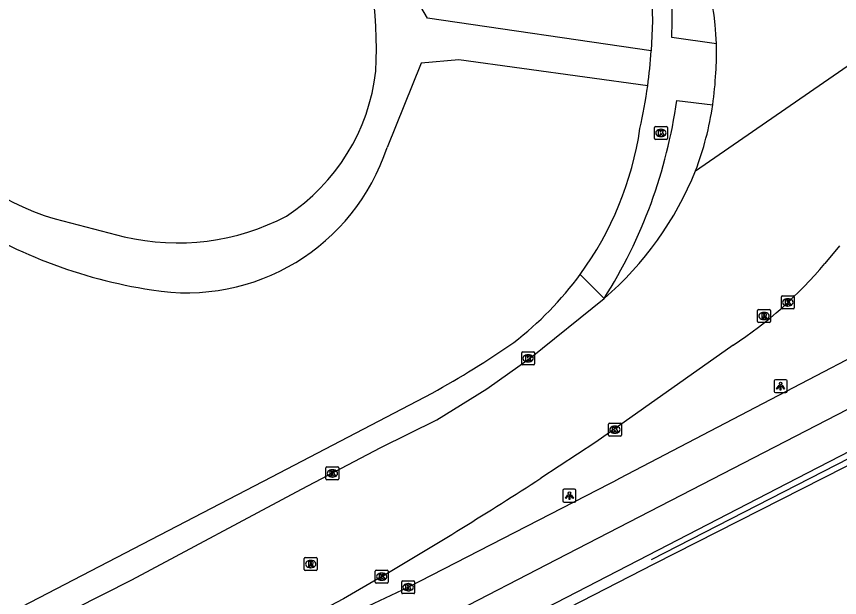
# Model space of a CAD drawing. Extents: x 158797 to 159887, y 384318 to 385255.
# Drawn here: x 159763.1 to 159826.7, y 384490.8 to 384535.7 of the extents above; entities that cross this region are included whole.
import ezdxf

# ---------------------------------------------------------------- set-up
doc = ezdxf.new("R2010")
doc.units = 0
for name, color, linetype in [('IMGEO_Hek', 7, 'Continuous'), ('IMGEO_Kolk', 7, 'Continuous'), ('IMGEO_Lichtpunt', 7, 'Continuous'), ('IMGEO_Rijbaan_lokaal_open', 7, 'Continuous'), ('IMGEO_Rijbaan_regionaal_gesloten', 7, 'Continuous'), ('IMGEO_Rioolput', 7, 'Continuous'), ('IMGEO_Voetpad_halfverhard', 7, 'Continuous'), ('IMGEO_Voetpad_open', 7, 'Continuous')]:
    doc.layers.add(name, color=color, linetype=linetype)

msp = doc.modelspace()

# ---------------------------------------------------------------- linework, layer by layer
at = {"layer": 'IMGEO_Hek'}
msp.add_lwpolyline([(159812.174, 384493.707), (159824.446, 384500), (159883.08, 384530.068)], dxfattribs=at)
at = {"layer": 'IMGEO_Kolk'}
for p, q in [((159812.416, 384526.288), (159812.416, 384527.14)), ((159812.491, 384527.214), (159813.343, 384527.214)), ((159813.417, 384527.14), (159813.417, 384526.288)), ((159812.904, 384526.994), (159812.929, 384526.994)), ((159813.343, 384526.214), (159812.491, 384526.214)), ((159812.927, 384526.434), (159812.902, 384526.434)), ((159822.226, 384513.177), (159822.226, 384514.029)), ((159822.301, 384514.103), (159823.153, 384514.103)), ((159822.714, 384513.883), (159822.739, 384513.883)), ((159823.227, 384514.029), (159823.227, 384513.177)), ((159822.737, 384513.323), (159822.712, 384513.323)), ((159823.153, 384513.103), (159822.301, 384513.103)), ((159802.144, 384508.851), (159802.144, 384509.703)), ((159802.219, 384509.777), (159803.071, 384509.777)), ((159802.632, 384509.557), (159802.657, 384509.557)), ((159803.145, 384509.703), (159803.145, 384508.851)), ((159803.071, 384508.777), (159802.219, 384508.777)), ((159802.655, 384508.997), (159802.63, 384508.997)), ((159808.925, 384504.264), (159809.777, 384504.264)), ((159808.85, 384503.338), (159808.85, 384504.19)), ((159809.338, 384504.044), (159809.363, 384504.044)), ((159809.851, 384504.19), (159809.851, 384503.338)), ((159809.777, 384503.264), (159808.925, 384503.264)), ((159809.361, 384503.484), (159809.336, 384503.484)), ((159787.003, 384499.949), (159787.003, 384500.801)), ((159787.078, 384500.875), (159787.93, 384500.875)), ((159787.491, 384500.655), (159787.516, 384500.655)), ((159788.004, 384500.801), (159788.004, 384499.949)), ((159787.93, 384499.875), (159787.078, 384499.875)), ((159787.514, 384500.095), (159787.489, 384500.095)), ((159790.819, 384491.969), (159790.819, 384492.821)), ((159790.894, 384492.895), (159791.746, 384492.895)), ((159791.82, 384492.821), (159791.82, 384491.969)), ((159791.33, 384492.115), (159791.305, 384492.115)), ((159791.307, 384492.675), (159791.332, 384492.675)), ((159791.746, 384491.895), (159790.894, 384491.895)), ((159792.864, 384491.152), (159792.864, 384492.004)), ((159792.939, 384492.078), (159793.791, 384492.078)), ((159793.352, 384491.858), (159793.377, 384491.858)), ((159793.865, 384492.004), (159793.865, 384491.152)), ((159793.791, 384491.078), (159792.939, 384491.078)), ((159793.375, 384491.298), (159793.35, 384491.298))]:
    msp.add_line(p, q, dxfattribs=at)
for points in [[(159812.416, 384526.288), (159812.416, 384527.14)], [(159812.491, 384527.214), (159813.343, 384527.214)], [(159813.417, 384527.14), (159813.417, 384526.288)], [(159812.737, 384526.914), (159812.86, 384526.914), (159812.86, 384526.763), (159812.99, 384526.914), (159813.154, 384526.914), (159813.008, 384526.763), (159813.161, 384526.514), (159813.009, 384526.514), (159812.924, 384526.678), (159812.86, 384526.611), (159812.86, 384526.514), (159812.737, 384526.514), (159812.737, 384526.914)], [(159813.343, 384526.214), (159812.491, 384526.214)], [(159822.226, 384513.177), (159822.226, 384514.029)], [(159822.301, 384514.103), (159823.153, 384514.103)], [(159822.547, 384513.803), (159822.67, 384513.803), (159822.67, 384513.652), (159822.8, 384513.803), (159822.964, 384513.803), (159822.818, 384513.652), (159822.971, 384513.403), (159822.819, 384513.403), (159822.734, 384513.567), (159822.67, 384513.5), (159822.67, 384513.403), (159822.547, 384513.403), (159822.547, 384513.803)], [(159823.227, 384514.029), (159823.227, 384513.177)], [(159823.153, 384513.103), (159822.301, 384513.103)], [(159802.144, 384508.851), (159802.144, 384509.703)], [(159802.219, 384509.777), (159803.071, 384509.777)], [(159802.465, 384509.477), (159802.588, 384509.477), (159802.588, 384509.326), (159802.718, 384509.477), (159802.882, 384509.477), (159802.736, 384509.326), (159802.889, 384509.077), (159802.737, 384509.077), (159802.652, 384509.241), (159802.588, 384509.174), (159802.588, 384509.077), (159802.465, 384509.077), (159802.465, 384509.477)], [(159803.145, 384509.703), (159803.145, 384508.851)], [(159803.071, 384508.777), (159802.219, 384508.777)], [(159808.925, 384504.264), (159809.777, 384504.264)], [(159808.85, 384503.338), (159808.85, 384504.19)], [(159809.171, 384503.964), (159809.294, 384503.964), (159809.294, 384503.813), (159809.424, 384503.964), (159809.588, 384503.964), (159809.442, 384503.813), (159809.595, 384503.564), (159809.443, 384503.564), (159809.358, 384503.728), (159809.294, 384503.661), (159809.294, 384503.564), (159809.171, 384503.564), (159809.171, 384503.964)], [(159809.851, 384504.19), (159809.851, 384503.338)], [(159809.777, 384503.264), (159808.925, 384503.264)], [(159787.003, 384499.949), (159787.003, 384500.801)], [(159787.078, 384500.875), (159787.93, 384500.875)], [(159787.324, 384500.575), (159787.447, 384500.575), (159787.447, 384500.424), (159787.577, 384500.575), (159787.741, 384500.575), (159787.595, 384500.424), (159787.748, 384500.175), (159787.596, 384500.175), (159787.511, 384500.339), (159787.447, 384500.272), (159787.447, 384500.175), (159787.324, 384500.175), (159787.324, 384500.575)], [(159788.004, 384500.801), (159788.004, 384499.949)], [(159787.93, 384499.875), (159787.078, 384499.875)], [(159790.819, 384491.969), (159790.819, 384492.821)], [(159790.894, 384492.895), (159791.746, 384492.895)], [(159791.82, 384492.821), (159791.82, 384491.969)], [(159791.14, 384492.595), (159791.263, 384492.595), (159791.263, 384492.444), (159791.393, 384492.595), (159791.557, 384492.595), (159791.411, 384492.444), (159791.564, 384492.195), (159791.412, 384492.195), (159791.327, 384492.359), (159791.263, 384492.292), (159791.263, 384492.195), (159791.14, 384492.195), (159791.14, 384492.595)], [(159791.746, 384491.895), (159790.894, 384491.895)], [(159792.864, 384491.152), (159792.864, 384492.004)], [(159792.939, 384492.078), (159793.791, 384492.078)], [(159793.185, 384491.778), (159793.308, 384491.778), (159793.308, 384491.627), (159793.438, 384491.778), (159793.602, 384491.778), (159793.456, 384491.627), (159793.609, 384491.378), (159793.457, 384491.378), (159793.372, 384491.542), (159793.308, 384491.475), (159793.308, 384491.378), (159793.185, 384491.378), (159793.185, 384491.778)], [(159793.865, 384492.004), (159793.865, 384491.152)], [(159793.791, 384491.078), (159792.939, 384491.078)]]:
    msp.add_lwpolyline(points, dxfattribs=at)
for centre, start, end in [((159812.493, 384527.138), 91.55205, 178.44795), ((159812.493, 384527.138), 91.55205, 178.44795), ((159813.341, 384527.138), 1.55205, 88.44795), ((159813.341, 384527.138), 1.55205, 88.44795), ((159812.493, 384526.29), 181.55205, 268.44795), ((159812.493, 384526.29), 181.55205, 268.44795), ((159813.341, 384526.29), 271.55205, 358.44795), ((159813.341, 384526.29), 271.55205, 358.44795), ((159822.303, 384514.027), 91.55205, 178.44795), ((159822.303, 384514.027), 91.55205, 178.44795), ((159823.151, 384514.027), 1.55205, 88.44795), ((159823.151, 384514.027), 1.55205, 88.44795), ((159822.303, 384513.179), 181.55205, 268.44795), ((159822.303, 384513.179), 181.55205, 268.44795), ((159823.151, 384513.179), 271.55205, 358.44795), ((159823.151, 384513.179), 271.55205, 358.44795), ((159802.221, 384509.701), 91.55205, 178.44795), ((159802.221, 384509.701), 91.55205, 178.44795), ((159803.069, 384509.701), 1.55205, 88.44795), ((159803.069, 384509.701), 1.55205, 88.44795), ((159802.221, 384508.853), 181.55205, 268.44795), ((159802.221, 384508.853), 181.55205, 268.44795), ((159803.069, 384508.853), 271.55205, 358.44795), ((159803.069, 384508.853), 271.55205, 358.44795), ((159808.927, 384504.188), 91.55205, 178.44795), ((159808.927, 384504.188), 91.55205, 178.44795), ((159809.775, 384504.188), 1.55205, 88.44795), ((159809.775, 384504.188), 1.55205, 88.44795), ((159808.927, 384503.34), 181.55205, 268.44795), ((159808.927, 384503.34), 181.55205, 268.44795), ((159809.775, 384503.34), 271.55205, 358.44795), ((159809.775, 384503.34), 271.55205, 358.44795), ((159787.08, 384500.799), 91.55205, 178.44795), ((159787.08, 384500.799), 91.55205, 178.44795), ((159787.928, 384500.799), 1.55205, 88.44795), ((159787.928, 384500.799), 1.55205, 88.44795), ((159787.08, 384499.951), 181.55205, 268.44795), ((159787.08, 384499.951), 181.55205, 268.44795), ((159787.928, 384499.951), 271.55205, 358.44795), ((159787.928, 384499.951), 271.55205, 358.44795), ((159790.896, 384492.819), 91.55205, 178.44795), ((159790.896, 384492.819), 91.55205, 178.44795), ((159791.744, 384492.819), 1.55205, 88.44795), ((159791.744, 384492.819), 1.55205, 88.44795), ((159790.896, 384491.971), 181.55205, 268.44795), ((159790.896, 384491.971), 181.55205, 268.44795), ((159791.744, 384491.971), 271.55205, 358.44795), ((159791.744, 384491.971), 271.55205, 358.44795), ((159792.941, 384492.002), 91.55205, 178.44795), ((159792.941, 384492.002), 91.55205, 178.44795), ((159793.789, 384492.002), 1.55205, 88.44795), ((159793.789, 384492.002), 1.55205, 88.44795), ((159792.941, 384491.154), 181.55205, 268.44795), ((159792.941, 384491.154), 181.55205, 268.44795), ((159793.789, 384491.154), 271.55205, 358.44795), ((159793.789, 384491.154), 271.55205, 358.44795)]:
    msp.add_arc(centre, 0.0765, start, end, dxfattribs=at)
for centre, major_axis, ratio, start_param, end_param in [((159812.903, 384526.714), (-0.387, 0.002), 0.722429, 4.712389, 7.853982), ((159812.928, 384526.714), (-0.39, 0.002), 0.717154, 1.570796, 4.712389), ((159822.713, 384513.603), (-0.387, 0.002), 0.722429, 4.712389, 7.853982), ((159822.738, 384513.603), (-0.39, 0.002), 0.717154, 1.570796, 4.712389), ((159802.631, 384509.277), (-0.387, 0.002), 0.722429, 4.712389, 7.853982), ((159802.656, 384509.277), (-0.39, 0.002), 0.717154, 1.570796, 4.712389), ((159809.337, 384503.764), (-0.387, 0.002), 0.722429, 4.712389, 7.853982), ((159809.362, 384503.764), (-0.39, 0.002), 0.717154, 1.570796, 4.712389), ((159787.49, 384500.375), (-0.387, 0.002), 0.722429, 4.712389, 7.853982), ((159787.515, 384500.375), (-0.39, 0.002), 0.717154, 1.570796, 4.712389), ((159791.306, 384492.395), (-0.387, 0.002), 0.722429, 4.712389, 7.853982), ((159791.331, 384492.395), (-0.39, 0.002), 0.717154, 1.570796, 4.712389), ((159793.351, 384491.578), (-0.387, 0.002), 0.722429, 4.712389, 7.853982), ((159793.376, 384491.578), (-0.39, 0.002), 0.717154, 1.570796, 4.712389)]:
    msp.add_ellipse(centre, major_axis=major_axis, ratio=ratio, start_param=start_param, end_param=end_param, dxfattribs=at)
at = {"layer": 'IMGEO_Lichtpunt'}
for p, q in [((159821.672, 384507.529), (159821.672, 384506.722)), ((159821.672, 384507.529), (159821.672, 384506.722)), ((159822.574, 384507.624), (159821.766, 384507.624)), ((159822.574, 384507.624), (159821.766, 384507.624)), ((159822.668, 384506.722), (159822.668, 384507.529)), ((159822.668, 384506.722), (159822.668, 384507.529)), ((159821.766, 384506.628), (159822.574, 384506.628)), ((159821.766, 384506.628), (159822.574, 384506.628)), ((159806.238, 384499.152), (159805.43, 384499.152)), ((159806.238, 384499.152), (159805.43, 384499.152)), ((159805.336, 384499.057), (159805.336, 384498.25)), ((159805.336, 384499.057), (159805.336, 384498.25)), ((159806.332, 384498.25), (159806.332, 384499.057)), ((159806.332, 384498.25), (159806.332, 384499.057)), ((159805.43, 384498.156), (159806.238, 384498.156)), ((159805.43, 384498.156), (159806.238, 384498.156))]:
    msp.add_line(p, q, dxfattribs=at)
for points in [[(159822.046, 384507.193), (159822.085, 384507.165), (159821.897, 384506.903), (159821.859, 384506.93), (159822.046, 384507.193)], [(159822.148, 384507.145), (159822.195, 384507.145), (159822.195, 384506.823), (159822.148, 384506.823), (159822.148, 384507.145)], [(159822.258, 384507.165), (159822.296, 384507.192), (159822.483, 384506.93), (159822.444, 384506.902), (159822.258, 384507.165)], [(159805.71, 384498.721), (159805.749, 384498.693), (159805.561, 384498.431), (159805.523, 384498.458), (159805.71, 384498.721)], [(159805.812, 384498.673), (159805.859, 384498.673), (159805.859, 384498.351), (159805.812, 384498.351), (159805.812, 384498.673)], [(159805.922, 384498.693), (159805.96, 384498.72), (159806.147, 384498.458), (159806.108, 384498.43), (159805.922, 384498.693)]]:
    msp.add_lwpolyline(points, dxfattribs=at)
for centre in [(159822.171, 384507.327), (159805.835, 384498.855)]:
    msp.add_circle(centre, 0.0994, dxfattribs=at)
for centre, start, end in [((159821.766, 384507.529), 90, 180), ((159821.766, 384507.529), 90, 180), ((159822.574, 384507.529), 0, 90), ((159822.574, 384507.529), 0, 90), ((159821.766, 384506.722), 180, 270), ((159821.766, 384506.722), 180, 270), ((159822.574, 384506.722), 270, 0), ((159822.574, 384506.722), 270, 360), ((159805.43, 384499.057), 90, 180), ((159805.43, 384499.057), 90, 180), ((159806.238, 384499.057), 0, 90), ((159806.238, 384499.057), 0, 90), ((159805.43, 384498.25), 180, 270), ((159805.43, 384498.25), 180, 270), ((159806.238, 384498.25), 270, 0), ((159806.238, 384498.25), 270, 360)]:
    msp.add_arc(centre, 0.0946, start, end, dxfattribs=at)
at = {"layer": 'IMGEO_Rijbaan_lokaal_open'}
for points in [[(159815.595, 384523.794), (159831.381, 384534.691)], [(159826.727, 384517.977), (159825.583, 384516.617)], [(159724.847, 384468.026), (159736.001, 384473.986), (159745.431, 384478.608), (159758.571, 384485.362), (159771.981, 384492.158), (159785.115, 384499.16), (159791.261, 384502.384), (159795.572, 384504.522), (159799.438, 384506.911), (159802.823, 384509.32), (159808.519, 384513.904)], [(159818.506, 384510.304), (159807.869, 384502.793), (159803.625, 384500)], [(159791.315, 384492.396), (159788.361, 384490.685), (159775.078, 384483.69), (159765.346, 384478.51), (159757.48, 384474.514), (159754.077, 384472.77), (159749.586, 384470.469), (159745.681, 384468.011), (159727.365, 384458.208)]]:
    msp.add_lwpolyline(points, dxfattribs=at)
for centre, radius, start, end in [((159795.87, 384532.939), 21.343, 1.80039, 33.39822), ((159795.568, 384532.949), 21.645, 355.76551, 1.74928), ((159792.64, 384532.423), 24.537, 351.72531, 357.4952), ((159793.014, 384532.393), 24.163, 339.15162, 351.66794), ((159791.649, 384533.45), 25.82, 310.7967, 338.03812), ((159801.031, 384537.017), 31.922, 303.19179, 320.27698), ((159602.387, 384812.015), 371.282, 300.5875, 302.82051)]:
    msp.add_arc(centre, radius, start, end, dxfattribs=at)
at = {"layer": 'IMGEO_Rijbaan_regionaal_gesloten'}
for points in [[(159880.669, 384532.909), (159875.798, 384530.374), (159847.424, 384515.674), (159804.811, 384493.696), (159779.976, 384480.85), (159750.919, 384465.55), (159708.655, 384442.945), (159694.585, 384435.384), (159645.738, 384409.21), (159615.068, 384392.753)], [(159616.488, 384390.102), (159630.958, 384397.851), (159650.153, 384408.169), (159667.67, 384417.548), (159686.549, 384427.613), (159696.214, 384432.791), (159709.47, 384439.893), (159725.249, 384448.362), (159745.061, 384458.917), (159759.449, 384466.649), (159775.497, 384475.211), (159791.41, 384483.447), (159811.928, 384494.056), (159823.458, 384500), (159870.864, 384524.44), (159874.443, 384526.273), (159882.662, 384530.596)], [(159883.694, 384529.35), (159881.307, 384528.22), (159875.887, 384525.604), (159825.453, 384500), (159812.356, 384493.351), (159791.799, 384482.795), (159777.564, 384475.395), (159744.535, 384457.751), (159731.675, 384450.855), (159717.186, 384443.101), (159697.88, 384432.802), (159696.562, 384432.097), (159679.569, 384423.013), (159661.921, 384413.563), (159644.473, 384404.254), (159631.206, 384397.094), (159616.87, 384389.389)], [(159705.803, 384445.325), (159716.504, 384450.978), (159733.285, 384460.047), (159749.424, 384468.651), (159754.694, 384471.459), (159764.608, 384476.743), (159777.22, 384483.435), (159788.54, 384489.306), (159793.362, 384491.577), (159808.958, 384499.603), (159809.27, 384499.765), (159809.722, 384500), (159843.008, 384517.383)]]:
    msp.add_lwpolyline(points, dxfattribs=at)
at = {"layer": 'IMGEO_Rioolput'}
for p, q in [((159820.384, 384512.13), (159820.384, 384512.982)), ((159820.459, 384513.056), (159821.311, 384513.056)), ((159820.872, 384512.836), (159820.897, 384512.836)), ((159821.385, 384512.982), (159821.385, 384512.13)), ((159821.311, 384512.056), (159820.459, 384512.056)), ((159820.895, 384512.276), (159820.87, 384512.276)), ((159785.325, 384492.94), (159785.325, 384493.792)), ((159785.4, 384493.866), (159786.252, 384493.866)), ((159785.813, 384493.646), (159785.838, 384493.646)), ((159786.326, 384493.792), (159786.326, 384492.94)), ((159786.252, 384492.866), (159785.4, 384492.866)), ((159785.836, 384493.086), (159785.811, 384493.086))]:
    msp.add_line(p, q, dxfattribs=at)
for points in [[(159820.384, 384512.13), (159820.384, 384512.982)], [(159820.459, 384513.056), (159821.311, 384513.056)], [(159820.973, 384512.754), (159820.721, 384512.756), (159820.721, 384512.356)], [(159820.721, 384512.356), (159820.845, 384512.356), (159820.845, 384512.518), (159820.856, 384512.518)], [(159820.899, 384512.675), (159820.845, 384512.675), (159820.845, 384512.594)], [(159820.845, 384512.594), (159820.897, 384512.594)], [(159820.903, 384512.489), (159820.974, 384512.356), (159821.114, 384512.356), (159821.049, 384512.482)], [(159821.385, 384512.982), (159821.385, 384512.13)], [(159821.311, 384512.056), (159820.459, 384512.056)], [(159785.325, 384492.94), (159785.325, 384493.792)], [(159785.4, 384493.866), (159786.252, 384493.866)], [(159785.914, 384493.564), (159785.662, 384493.566), (159785.662, 384493.166)], [(159785.84, 384493.485), (159785.786, 384493.485), (159785.786, 384493.404)], [(159785.786, 384493.404), (159785.838, 384493.404)], [(159786.326, 384493.792), (159786.326, 384492.94)], [(159786.252, 384492.866), (159785.4, 384492.866)], [(159785.662, 384493.166), (159785.786, 384493.166), (159785.786, 384493.328), (159785.797, 384493.328)], [(159785.844, 384493.299), (159785.915, 384493.166), (159786.055, 384493.166), (159785.99, 384493.292)]]:
    msp.add_lwpolyline(points, dxfattribs=at)
for centre, radius, start, end in [((159820.461, 384512.98), 0.0765, 91.55205, 178.44795), ((159820.461, 384512.98), 0.0765, 91.55205, 178.44795), ((159820.855, 384512.465), 0.0533, 26.02933, 88.69889), ((159820.881, 384512.783), 0.19, 274.7715, 282.96867), ((159820.905, 384512.579), 0.0964, 77.00612, 93.18647), ((159820.919, 384512.636), 0.0378, 276.66336, 79.67722), ((159820.972, 384512.644), 0.109, 350.36119, 89.41601), ((159820.97, 384512.644), 0.112, 277.58423, 350.98172), ((159820.954, 384512.429), 0.108, 29.51342, 73.79051), ((159821.309, 384512.98), 0.0765, 1.55205, 88.44795), ((159821.309, 384512.98), 0.0765, 1.55205, 88.44795), ((159820.461, 384512.132), 0.0765, 181.55205, 268.44795), ((159820.461, 384512.132), 0.0765, 181.55205, 268.44795), ((159821.309, 384512.132), 0.0765, 271.55205, 358.44795), ((159821.309, 384512.132), 0.0765, 271.55205, 358.44795), ((159785.402, 384493.79), 0.0765, 91.55205, 178.44795), ((159785.402, 384493.79), 0.0765, 91.55205, 178.44795), ((159785.822, 384493.593), 0.19, 274.7715, 282.96867), ((159785.846, 384493.389), 0.0964, 77.00612, 93.18647), ((159785.86, 384493.446), 0.0378, 276.66336, 79.67722), ((159785.913, 384493.454), 0.109, 350.36119, 89.41601), ((159785.911, 384493.454), 0.112, 277.58423, 350.98172), ((159786.25, 384493.79), 0.0765, 1.55205, 88.44795), ((159786.25, 384493.79), 0.0765, 1.55205, 88.44795), ((159785.402, 384492.942), 0.0765, 181.55205, 268.44795), ((159785.402, 384492.942), 0.0765, 181.55205, 268.44795), ((159785.796, 384493.275), 0.0533, 26.02933, 88.69889), ((159785.895, 384493.239), 0.108, 29.51342, 73.79051), ((159786.25, 384492.942), 0.0765, 271.55205, 358.44795), ((159786.25, 384492.942), 0.0765, 271.55205, 358.44795)]:
    msp.add_arc(centre, radius, start, end, dxfattribs=at)
for centre, major_axis, ratio, start_param, end_param in [((159820.871, 384512.556), (-0.387, 0.002), 0.722429, 4.712389, 7.853982), ((159820.896, 384512.556), (-0.39, 0.002), 0.717154, 1.570796, 4.712389), ((159785.812, 384493.366), (-0.387, 0.002), 0.722429, 4.712389, 7.853982), ((159785.837, 384493.366), (-0.39, 0.002), 0.717154, 1.570796, 4.712389)]:
    msp.add_ellipse(centre, major_axis=major_axis, ratio=ratio, start_param=start_param, end_param=end_param, dxfattribs=at)
at = {"layer": 'IMGEO_Voetpad_halfverhard'}
for points in [[(159812.15, 384533.062), (159794.865, 384535.578), (159793.915, 384537.241)], [(159811.889, 384530.349), (159797.288, 384532.357), (159794.364, 384532.11), (159791.733, 384525.596)], [(159766.055, 384520.057), (159771.39, 384518.685)]]:
    msp.add_lwpolyline(points, dxfattribs=at)
for centre, radius, start, end in [((159755.303, 384533.231), 35.604, 357.19739, 41.27686), ((159775.4, 384533.286), 15.569, 303.38434, 353.37669), ((159771.591, 384538.653), 19.403, 211.88941, 253.4213), ((159776.241, 384530.641), 16.292, 260.38839, 341.9629), ((159779.335, 384552.624), 38.489, 236.47835, 261.31243), ((159775.542, 384536.272), 18.07, 256.7177, 297.7913)]:
    msp.add_arc(centre, radius, start, end, dxfattribs=at)
at = {"layer": 'IMGEO_Voetpad_open'}
for points in [[(159812.127, 384538.821), (159812.254, 384535.394), (159812.15, 384533.062)], [(159817.203, 384533.61), (159813.746, 384534.099)], [(159814.132, 384529.229), (159816.922, 384528.892)], [(159808.519, 384513.904), (159806.672, 384515.771)], [(159692.795, 384452.819), (159696.009, 384454.544), (159703.247, 384458.435), (159703.423, 384458.152), (159750.188, 384483.207), (159760.795, 384488.697), (159782.828, 384500.112), (159795.214, 384506.594)]]:
    msp.add_lwpolyline(points, dxfattribs=at)
for centre, radius, start, end in [((159778.14, 384535.608), 35.638, 357.57244, 8.0937), ((159775.958, 384535.175), 36.253, 352.3506, 356.65912), ((159775.679, 384535.193), 36.532, 347.11711, 352.38013), ((159776.115, 384534.463), 38.376, 327.60679, 352.16126), ((159786.034, 384530.811), 25.537, 323.91726, 351.52654), ((159786.022, 384530.816), 25.55, 307.38846, 323.92381), ((159762.688, 384566.079), 67.797, 298.66909, 304.95963)]:
    msp.add_arc(centre, radius, start, end, dxfattribs=at)

doc.saveas('drawing.dxf')
